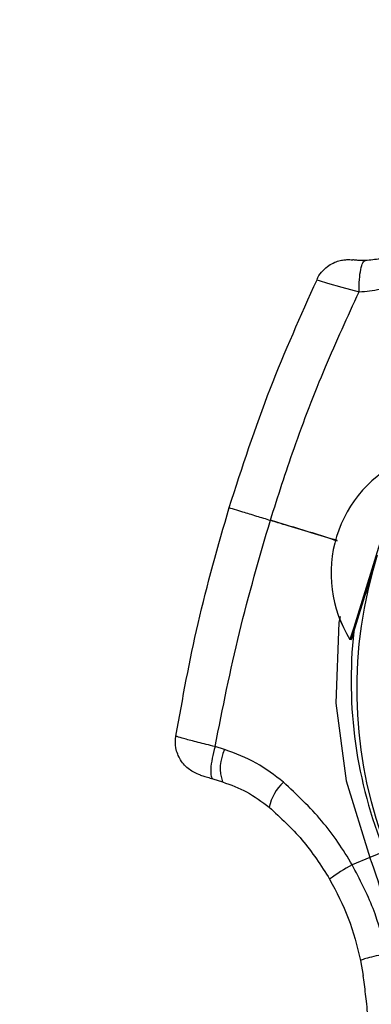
# Model space of a CAD drawing. Header units: inches. Extents: x 170 to 284, y 215 to 248.
# Tile 334 of 656: x 186.1559 to 186.2008, y 244.3503 to 244.4761. Entities that reach past the tile are written whole.
import ezdxf

# ---------------------------------------------------------------- set-up
doc = ezdxf.new("R2010")
doc.units = ezdxf.units.IN
doc.header["$LTSCALE"] = 0.25
doc.header["$MEASUREMENT"] = 0
doc.layers.add('ANNOTATIONS', color=1, linetype='Continuous')
doc.layers.add('LH BENCH MOUNT', color=7, linetype='Continuous')
doc.styles.add('ARIAL', font='arial.ttf', dxfattribs={"height": 0.09375})
doc.dimstyles.new('STANDARD$0', dxfattribs={"dimtxt": 0.09375, "dimasz": 0.09375, "dimexe": 0.03125, "dimexo": 0.046875, "dimgap": 0.09, "dimtad": 0, "dimtih": 1, "dimtoh": 1, "dimdec": 4, "dimzin": 0, "dimdsep": 46, "dimtxsty": 'ARIAL', "dimcen": 0.09, "dimadec": 0, "dimazin": 0, "dimtfac": 1, "dimtdec": 4, "dimtofl": 0, "dimtmove": 0, "dimatfit": 1, "dimfxl": 1, "dimtolj": 1, "dimtzin": 0, "dimarcsym": 0})

# ---------------------------------------------------------------- blocks, each defined once
blk = doc.blocks.new('*D16')
at = {"layer": 'ANNOTATIONS', "color": 0, "lineweight": -2, "transparency": 16777216}
for p, q in [((185.2961756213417, 244.8942434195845), (185.2961756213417, 244.9879934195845)), ((185.9259028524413, 244.8004934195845), (185.2649256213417, 244.8004934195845)), ((186.4571933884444, 244.747824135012), (185.2649256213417, 244.747824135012)), ((185.2961756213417, 244.654074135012), (185.2961756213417, 244.560324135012)), ((185.2961756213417, 244.560324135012), (185.2024256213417, 244.560324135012))]:
    blk.add_line(p, q, dxfattribs=at)
at = {"layer": 'ANNOTATIONS', "color": 0, "transparency": 16777216}
for points in [[(185.2805506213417, 244.8942434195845), (185.3118006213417, 244.8942434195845), (185.2961756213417, 244.8004934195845)], [(185.2805506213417, 244.654074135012), (185.3118006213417, 244.654074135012), (185.2961756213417, 244.747824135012)]]:
    blk.add_solid(points, dxfattribs=at)
at = {"layer": 'defpoints', "color": 0, "transparency": 16777216}
for p in [(185.9727778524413, 244.8004934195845), (185.2961756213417, 244.747824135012), (186.5040683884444, 244.747824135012)]:
    blk.add_point(p, dxfattribs=at)
at = {"layer": 'ANNOTATIONS', "color": 0, "transparency": 16777216, "insert": (184.948522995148, 244.5603241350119), "char_height": 0.09375, "attachment_point": 5, "style": 'ARIAL'}
blk.add_mtext('\\A1;2 5/8"', dxfattribs=at)
blk = doc.blocks.new('*D18')
at = {"layer": 'ANNOTATIONS', "color": 0, "lineweight": -2, "transparency": 16777216}
for p, q in [((185.9644948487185, 245.1675370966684), (185.9644948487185, 245.9014140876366)), ((187.3643717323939, 244.0675010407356), (187.3643717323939, 245.9014140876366)), ((186.0582448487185, 245.8701640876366), (186.3541591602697, 245.8701640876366)), ((187.2706217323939, 245.8701640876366), (186.9747074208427, 245.8701640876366))]:
    blk.add_line(p, q, dxfattribs=at)
at = {"layer": 'ANNOTATIONS', "color": 0, "transparency": 16777216}
for points in [[(186.0582448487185, 245.8857890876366), (186.0582448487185, 245.8545390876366), (185.9644948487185, 245.8701640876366)], [(187.2706217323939, 245.8857890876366), (187.2706217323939, 245.8545390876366), (187.3643717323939, 245.8701640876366)]]:
    blk.add_solid(points, dxfattribs=at)
at = {"layer": 'defpoints', "color": 0, "transparency": 16777216}
for p in [(187.3643717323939, 245.8701640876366), (185.9644948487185, 245.1206620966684), (187.3643717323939, 244.0206260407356)]:
    blk.add_point(p, dxfattribs=at)
at = {"layer": 'ANNOTATIONS', "color": 0, "transparency": 16777216, "insert": (186.6644332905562, 245.8701640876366), "char_height": 0.09375, "attachment_point": 5, "style": 'ARIAL'}
blk.add_mtext('\\A1;DIM "A"', dxfattribs=at)

msp = doc.modelspace()

# ---------------------------------------------------------------- hatches: boundary and pattern name
at = {"layer": 'LH BENCH MOUNT'}
h = msp.add_hatch(dxfattribs=at)
h.set_pattern_fill('ANSI31', color=256, scale=0.34241245, angle=2.8e-322, style=0)
h.set_pattern_definition([(45, (176.1263761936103, 238.0091787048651), (-0.03026527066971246, 0.03026527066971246), [])])
edge = h.paths.add_edge_path(flags=0)
edge.add_arc((186.41301658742, 243.9014011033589), 0.021400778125, 89.9999999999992, 390.52248781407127, ccw=False)
edge.add_line((186.41301658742, 243.9228018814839), (186.485779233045, 243.9228018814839))
edge.add_arc((186.485779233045, 244.3336968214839), 0.4108949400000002, 270, 450.0000000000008)
edge.add_line((186.485779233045, 244.7445917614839), (186.00212164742, 244.7445917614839))
edge.add_arc((186.00212164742, 244.7488719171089), 0.004280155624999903, 180.0000000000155, 269.9999999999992, ccw=False)
edge.add_line((185.997841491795, 244.7488719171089), (185.997841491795, 244.7916734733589))
edge.add_arc((186.00212164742, 244.7916734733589), 0.004280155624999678, 360, 540, ccw=False)
edge.add_line((186.006401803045, 244.7916734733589), (186.006401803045, 244.7488719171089))
edge.add_line((186.006401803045, 244.7488719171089), (186.003169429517, 244.7488719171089))
edge.add_line((186.003169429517, 244.7488719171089), (186.003169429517, 244.7916734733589))
edge.add_arc((186.00212164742, 244.7916734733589), 0.001047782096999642, 360, 540.0000000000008)
edge.add_line((186.001073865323, 244.7916734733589), (186.001073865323, 244.7488719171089))
edge.add_arc((186.00212164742, 244.7488719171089), 0.001047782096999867, 180, 270)
edge.add_line((186.00212164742, 244.7478241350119), (186.485779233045, 244.7478241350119))
edge.add_arc((186.485779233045, 244.3336968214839), 0.4141273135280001, 269.9999999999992, 450, ccw=False)
edge.add_line((186.485779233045, 243.9195695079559), (186.41301658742, 243.9195695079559))
edge.add_arc((186.41301658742, 243.9014011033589), 0.018168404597, 450.0000000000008, 750.5224878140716)
edge.add_arc((186.4277648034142, 243.9100962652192), 0.001047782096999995, 390.5224878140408, 495.0000000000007)
edge.add_line((186.4270239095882, 243.9108371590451), (186.4183287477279, 243.9021419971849))
edge.add_line((186.4183287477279, 243.9021419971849), (186.4160431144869, 243.9044276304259))
edge.add_line((186.4160431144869, 243.9044276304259), (186.4247382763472, 243.9131227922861))
edge.add_arc((186.4277648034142, 243.9100962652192), 0.004280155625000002, 390.522487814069, 495.0000000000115, ccw=False)
h = msp.add_hatch(dxfattribs=at)
h.set_pattern_fill('ANSI31', color=256, scale=0.34241245, angle=2.8e-322, style=0)
h.set_pattern_definition([(45, (176.0930244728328, 238.0091787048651), (-0.03026527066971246, 0.03026527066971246), [])])
edge = h.paths.add_edge_path(flags=0)
edge.add_arc((186.2041794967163, 244.3121942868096), 0.001712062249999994, 432.8696093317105, 455.0800296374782)
edge.add_line((186.20402789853, 244.31389962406), (186.2038141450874, 244.3163041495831))
edge.add_arc((186.2041794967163, 244.3121942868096), 0.004126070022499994, 432.8696093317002, 455.08002963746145, ccw=False)
edge.add_arc((186.2015572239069, 244.3036865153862), 0.01302879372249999, 384.3457767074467, 432.8696093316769, ccw=False)
edge.add_arc((186.196571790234, 244.301926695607), 0.01830194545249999, 342.8696093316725, 382.9309823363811, ccw=False)
edge.add_arc((186.2028217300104, 244.3000003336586), 0.01176186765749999, 275.0104670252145, 342.86960933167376, ccw=False)
edge.add_arc((186.2015874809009, 244.3037846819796), 0.01566536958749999, 218.1266773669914, 278.30040914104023, ccw=False)
edge.add_arc((186.2089842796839, 244.3099967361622), 0.02532140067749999, 195.7238575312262, 218.8505426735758, ccw=False)
edge.add_arc((186.1993204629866, 244.3063107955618), 0.01504902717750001, 155.0253276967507, 192.1842589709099, ccw=False)
edge.add_arc((186.2108052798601, 244.3013735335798), 0.02754708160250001, 436.1781124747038, 515.802183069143, ccw=False)
edge.add_arc((186.2183269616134, 244.336820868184), 0.008748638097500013, 263.8282282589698, 410.8110415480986)
edge.add_arc((186.2556716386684, 244.3905583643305), 0.05672062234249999, 162.4402450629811, 235.8795090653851, ccw=False)
edge.add_arc((186.4073322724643, 244.3450674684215), 0.2150521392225, 506.2956368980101, 523.0756629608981, ccw=False)
edge.add_arc((186.2518501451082, 244.4475606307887), 0.02884824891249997, 448.028452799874, 504.2833661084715, ccw=False)
edge.add_arc((186.2513591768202, 244.5047904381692), 0.0284373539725, 272.9902032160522, 326.5886769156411)
edge.add_arc((186.2623995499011, 244.4970162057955), 0.01494630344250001, 328.1610501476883, 383.4168014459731)
edge.add_arc((186.2585927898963, 244.4962904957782), 0.0187470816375, 380.8274838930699, 414.3092253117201)
edge.add_arc((186.262141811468, 244.5002487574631), 0.0134739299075, 416.7471667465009, 455.1432550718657)
edge.add_arc((186.2617552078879, 244.5077132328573), 0.006011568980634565, 457.8521419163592, 478.5871829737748)
edge.add_arc((186.2689755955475, 244.4978916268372), 0.01816498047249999, 483.768869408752, 522.869609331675)
edge.add_arc((186.2620712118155, 244.5000197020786), 0.01094007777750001, 522.8696093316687, 612.8696093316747)
edge.add_arc((186.2593985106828, 244.4913483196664), 0.001866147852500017, 252.8696093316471, 268.5118557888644)
edge.add_line((186.2593500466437, 244.4894828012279), (186.2592873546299, 244.4870696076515))
edge.add_arc((186.2593985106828, 244.4913483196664), 0.004280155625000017, 252.8696093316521, 268.51185578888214, ccw=False)
edge.add_arc((186.2620712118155, 244.5000197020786), 0.01335408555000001, 162.8696093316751, 252.86960933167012, ccw=False)
edge.add_arc((186.2689755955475, 244.4978916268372), 0.020578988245, 483.4809676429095, 522.8696093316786, ccw=False)
edge.add_arc((186.2617552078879, 244.5077132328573), 0.008425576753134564, 457.44727651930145, 479.3693202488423, ccw=False)
edge.add_arc((186.262141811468, 244.5002487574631), 0.01588793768, 416.55991158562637, 455.3401900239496, ccw=False)
edge.add_arc((186.2585927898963, 244.4962904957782), 0.02116108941, 380.97414010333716, 414.44678106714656, ccw=False)
edge.add_arc((186.2623995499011, 244.4970162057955), 0.01736031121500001, 328.0498574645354, 383.2354626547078, ccw=False)
edge.add_arc((186.2513591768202, 244.5047904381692), 0.030851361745, 272.78776661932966, 326.6491469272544, ccw=False)
edge.add_arc((186.2518501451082, 244.4475606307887), 0.02643424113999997, 447.8113188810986, 504.1932224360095)
edge.add_arc((186.4073322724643, 244.3450674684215), 0.21263813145, 506.3072777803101, 523.0792988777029)
edge.add_arc((186.2556716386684, 244.3905583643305), 0.05430661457, 522.426235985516, 595.9841441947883)
edge.add_arc((186.2183269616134, 244.336820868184), 0.01116264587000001, 262.93064822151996, 411.39869652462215, ccw=False)
edge.add_arc((186.2108052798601, 244.3013735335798), 0.02513307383, 435.8410095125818, 515.8402671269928)
edge.add_arc((186.1993204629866, 244.3063107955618), 0.01263501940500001, 514.9526566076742, 551.8523061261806)
edge.add_arc((186.2089842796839, 244.3099967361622), 0.022907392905, 195.9139156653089, 218.8893245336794)
edge.add_arc((186.2015874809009, 244.3037846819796), 0.01325136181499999, 218.0618497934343, 278.6048591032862)
edge.add_arc((186.2028217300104, 244.3000003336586), 0.009347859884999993, 274.5921334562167, 342.8696093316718)
edge.add_arc((186.196571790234, 244.301926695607), 0.01588793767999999, 342.8696093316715, 382.8217882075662)
edge.add_arc((186.2015572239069, 244.3036865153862), 0.01061478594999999, 384.5041106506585, 432.869609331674)

# ---------------------------------------------------------------- linework, layer by layer
for p, q in [((186.2052022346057, 244.4199488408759), (186.1985729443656, 244.3984580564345)), ((186.2013763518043, 244.4069653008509), (186.1987365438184, 244.3984075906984)), ((186.1985729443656, 244.3984580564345), (186.1980966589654, 244.39691403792)), ((186.1987365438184, 244.3984075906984), (186.1982602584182, 244.3968635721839)), ((186.1980966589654, 244.39691403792), (186.198095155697, 244.3969145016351)), ((186.1982602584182, 244.3968635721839), (186.1980966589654, 244.39691403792)), ((186.1820896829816, 244.382838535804), (186.1808595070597, 244.3832249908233)), ((186.1806010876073, 244.3790875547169), (186.1818260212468, 244.3787100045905)), ((186.2006446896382, 244.3690293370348), (186.1983752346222, 244.3681040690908)), ((186.2025277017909, 244.3697970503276), (186.2006446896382, 244.3690293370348)), ((186.1994506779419, 244.3558757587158), (186.199781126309, 244.3539898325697)), ((186.1998925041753, 244.3531286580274), (186.1997815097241, 244.3539898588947))]:
    msp.add_line(p, q, dxfattribs=at)
at = {"layer": 'LH BENCH MOUNT', "flags": 128}
for points in [[(186.1938813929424, 244.4428662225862), (186.1941662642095, 244.4427787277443), (186.1952347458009, 244.4424487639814), (186.1970535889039, 244.4419177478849), (186.1992582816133, 244.4413315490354), (186.199258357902, 244.4413315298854), (186.199258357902, 244.4413315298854)], [(186.1968376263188, 244.3998456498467), (186.1966728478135, 244.3990626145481), (186.1962809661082, 244.3887663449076), (186.1975927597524, 244.3788560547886), (186.2006446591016, 244.3690294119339), (186.2006446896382, 244.3690293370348), (186.2006446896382, 244.3690293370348)]]:
    msp.add_lwpolyline(points, dxfattribs=at)
at = {"layer": 'LH BENCH MOUNT'}
for centre, radius, start, end in [((186.211604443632, 244.4053606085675), 0.01593228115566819, 113.6990861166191, 212.0139280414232), ((186.2116059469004, 244.4053601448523), 0.01593228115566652, 113.699086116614, 212.0139280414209), ((186.2556716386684, 244.3905583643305), 0.05672062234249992, 162.4402450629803, 235.8795090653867), ((186.2005980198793, 244.402583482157), 0.0005478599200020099, 117.4347143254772, 162.8565070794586), ((186.2561129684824, 244.3916440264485), 0.05786770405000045, 173.7715006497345, 202.1809632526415), ((186.1868114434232, 244.3804643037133), 0.005285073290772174, 153.3054818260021, 199.3862449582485), ((186.1937640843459, 244.3741946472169), 0.006116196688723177, 132.8655740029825, 167.9731871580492), ((186.1708204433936, 244.3568698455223), 0.0322077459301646, 359.8180768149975, 22.18096325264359), ((186.209288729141, 244.3477884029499), 0.02306145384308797, 118.2445140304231, 126.7082224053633)]:
    msp.add_arc(centre, radius, start, end, dxfattribs=at)
for points, knots in [([(186.2050876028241, 244.4468257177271), (186.2040581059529, 244.4463151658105), (186.2024460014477, 244.4455156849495), (186.2007025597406, 244.4453802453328), (186.2000724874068, 244.4453312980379)], [0, 0, 0, 0, 0.638604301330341, 1, 1, 1, 1]), ([(186.1938875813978, 244.4428638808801), (186.1939225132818, 244.4429644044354), (186.1940795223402, 244.4434162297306), (186.1946115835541, 244.4440477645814), (186.1953523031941, 244.4446929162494), (186.1961146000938, 244.4451009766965), (186.1968155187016, 244.4453302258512), (186.1974132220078, 244.4454291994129), (186.1978763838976, 244.445449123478), (186.1981870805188, 244.4454355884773), (186.1983563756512, 244.4454190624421), (186.198422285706, 244.4454112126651), (186.1984370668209, 244.4454093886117), (186.1984455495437, 244.4454083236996), (186.1984484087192, 244.4454079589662), (186.1984498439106, 244.4454077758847)], [0, 0, 0, 0, 0.05652104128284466, 0.2540462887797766, 0.4273552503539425, 0.57949838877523, 0.7104459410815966, 0.8185506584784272, 0.9012506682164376, 0.9564155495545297, 0.9850429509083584, 0.9903528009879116, 0.993469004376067, 0.9967217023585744, 1, 1, 1, 1]), ([(186.2000724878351, 244.4453312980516), (186.199858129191, 244.4453282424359), (186.1996187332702, 244.4453248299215), (186.1991961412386, 244.445338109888), (186.1988125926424, 244.4453651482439), (186.1985099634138, 244.4454000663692), (186.1984807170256, 244.4454038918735), (186.1984677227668, 244.4454055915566)], [0, 0, 0, 0, 0.211158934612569, 0.2358224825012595, 0.5027141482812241, 0.7790543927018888, 1, 1, 1, 1]), ([(186.1992590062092, 244.441331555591), (186.2001639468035, 244.4414045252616), (186.2026820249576, 244.4416075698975), (186.2049818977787, 244.4427586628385), (186.2064552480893, 244.4434960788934)], [0, 0, 0, 0, 0.3593774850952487, 1, 1, 1, 1]), ([(186.1826704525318, 244.4137642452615), (186.1843333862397, 244.4188800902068), (186.1875518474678, 244.4287813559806), (186.1918230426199, 244.4382753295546), (186.193887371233, 244.4428639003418)], [0, 0, 0, 0, 0.5166859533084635, 0.9999999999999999, 0.9999999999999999, 0.9999999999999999, 0.9999999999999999]), ([(186.1879357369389, 244.4121532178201), (186.1889143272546, 244.4152130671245), (186.1910291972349, 244.4218258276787), (186.1947930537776, 244.4315752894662), (186.1978023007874, 244.4381492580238), (186.1992589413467, 244.4413314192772)], [0, 0, 0, 0, 0.3076441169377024, 0.6648617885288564, 1, 1, 1, 1]), ([(186.1758721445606, 244.3845659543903), (186.1767331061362, 244.3893845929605), (186.1784920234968, 244.399228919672), (186.1812563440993, 244.4088454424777), (186.1826675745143, 244.4137548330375)], [0, 0, 0, 0, 0.4894838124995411, 1, 1, 1, 1]), ([(186.1827069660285, 244.4137427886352), (186.1827017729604, 244.4137443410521), (186.1826874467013, 244.4137486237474), (186.1831039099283, 244.413621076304), (186.1841890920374, 244.4132890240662), (186.18599687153, 244.4127360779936), (186.1873303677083, 244.4123282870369), (186.1879329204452, 244.4121440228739)], [0, 0, 0, 0, 0.09013511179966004, 0.2486582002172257, 0.541413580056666, 0.7927834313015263, 1, 1, 1, 1]), ([(186.1808646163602, 244.383224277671), (186.1818340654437, 244.3880950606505), (186.1837711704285, 244.3978276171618), (186.1865465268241, 244.4073748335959), (186.1879329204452, 244.4121440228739)], [0, 0, 0, 0, 0.500462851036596, 1, 1, 1, 1]), ([(186.1879329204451, 244.412144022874), (186.188542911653, 244.4119572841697), (186.1913878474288, 244.411086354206), (186.1942322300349, 244.410215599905), (186.1964667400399, 244.4095315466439)], [0, 0, 0, 0, 0.2144129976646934, 1, 1, 1, 1]), ([(186.1964690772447, 244.4095411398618), (186.1943542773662, 244.4101884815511), (186.1915100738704, 244.4110590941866), (186.1886652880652, 244.4119298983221), (186.1879357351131, 244.412153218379)], [0, 0, 0, 0, 0.7435473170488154, 0.9999999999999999, 0.9999999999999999, 0.9999999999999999, 0.9999999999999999]), ([(186.1789545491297, 244.3795950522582), (186.178476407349, 244.3797973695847), (186.1774874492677, 244.380215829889), (186.1763897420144, 244.3814647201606), (186.1757557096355, 244.3829959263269), (186.1758201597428, 244.3840594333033), (186.1758513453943, 244.3845740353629)], [0, 0, 0, 0, 0.2415860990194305, 0.4996813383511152, 0.7579094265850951, 1, 1, 1, 1]), ([(186.180864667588, 244.3832245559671), (186.1801118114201, 244.3834086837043), (186.1785966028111, 244.3837792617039), (186.1769046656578, 244.3842249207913), (186.1759307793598, 244.3845063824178), (186.1759464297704, 244.3845379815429), (186.1759525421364, 244.3845503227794)], [0, 0, 0, 0, 0.2719162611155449, 0.547262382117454, 0.8231804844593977, 1, 1, 1, 1]), ([(186.180864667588, 244.3832245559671), (186.1807329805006, 244.3827197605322), (186.1804600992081, 244.3816737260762), (186.1802826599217, 244.3803217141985), (186.1803123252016, 244.3793534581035), (186.1805071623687, 244.3791740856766), (186.1806011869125, 244.379087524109)], [0, 0, 0, 0, 0.2412900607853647, 0.4999999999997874, 0.7587099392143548, 1, 1, 1, 1]), ([(186.1896033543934, 244.3786775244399), (186.1884739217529, 244.379546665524), (186.1861685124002, 244.3813207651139), (186.1834674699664, 244.382325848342), (186.1820896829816, 244.382838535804)], [0, 0, 0, 0, 0.4899054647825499, 1, 1, 1, 1]), ([(186.1789548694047, 244.3795949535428), (186.1789538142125, 244.3795952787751), (186.1788711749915, 244.3796207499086), (186.1789671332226, 244.379591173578), (186.1792747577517, 244.3794963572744), (186.1798541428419, 244.3793177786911), (186.1803530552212, 244.3791640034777), (186.1806011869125, 244.379087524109)], [0, 0, 0, 0, 0.00323000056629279, 0.2529631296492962, 0.5032304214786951, 0.7529340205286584, 0.9999999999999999, 0.9999999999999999, 0.9999999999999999, 0.9999999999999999]), ([(186.1818260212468, 244.3787100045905), (186.1828716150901, 244.378331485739), (186.1850043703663, 244.3775594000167), (186.1868442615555, 244.3761748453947), (186.1877821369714, 244.3754690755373)], [0, 0, 0, 0, 0.4902549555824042, 1, 1, 1, 1]), ([(186.1983752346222, 244.3681040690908), (186.1983752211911, 244.368104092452), (186.1972435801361, 244.3700723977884), (186.1946390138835, 244.3739313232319), (186.1913003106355, 244.3770781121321), (186.1896033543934, 244.3786775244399)], [0, 0, 0, 0, 5.836249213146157e-06, 0.4917349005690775, 1, 1, 1, 1]), ([(186.1877821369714, 244.3754690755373), (186.1892382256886, 244.3741389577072), (186.1922012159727, 244.3714323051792), (186.1943905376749, 244.3680146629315), (186.1955039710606, 244.3662765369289)], [0, 0, 0, 0, 0.4914254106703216, 1, 1, 1, 1]), ([(186.2027502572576, 244.3567684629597), (186.2022569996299, 244.3587197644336), (186.2012575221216, 244.3626736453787), (186.1993442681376, 244.3662783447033), (186.1983752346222, 244.3681040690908)], [0, 0, 0, 0, 0.4935154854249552, 1, 1, 1, 1]), ([(186.1955039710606, 244.3662765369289), (186.196361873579, 244.3646446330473), (186.1981004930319, 244.3613374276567), (186.1989966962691, 244.3577121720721), (186.1994506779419, 244.3558757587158)], [0, 0, 0, 0, 0.4934389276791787, 1, 1, 1, 1]), ([(186.2027502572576, 244.3567684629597), (186.2023035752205, 244.3566694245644), (186.2013841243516, 244.3564655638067), (186.2002983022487, 244.3561910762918), (186.1995722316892, 244.3559753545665), (186.1994904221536, 244.3559083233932), (186.1994506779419, 244.3558757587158)], [0, 0, 0, 0, 0.2429069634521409, 0.4999999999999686, 0.7570930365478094, 1, 1, 1, 1]), ([(186.1998936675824, 244.3416254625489), (186.2000205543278, 244.3423131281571), (186.2002713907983, 244.343672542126), (186.2004163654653, 244.3457544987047), (186.2004217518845, 244.3480996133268), (186.2002484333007, 244.3505928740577), (186.200006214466, 244.3523185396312), (186.1998925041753, 244.3531286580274)], [0, 0, 0, 0, 0.1754155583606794, 0.346770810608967, 0.5287700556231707, 0.7787798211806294, 0.9999999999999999, 0.9999999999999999, 0.9999999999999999, 0.9999999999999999])]:
    msp.add_open_spline(points, degree=3, knots=knots, dxfattribs=at)
msp.add_open_spline([(186.1992590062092, 244.441331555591), (186.1992665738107, 244.4418658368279), (186.1992817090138, 244.4429343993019), (186.1994620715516, 244.4442394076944), (186.1997316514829, 244.4451466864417), (186.1999588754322, 244.4452697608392), (186.2000724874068, 244.4453312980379)], degree=3, dxfattribs=at)

# ---------------------------------------------------------------- dimensions: what is measured, and where the dimension line sits
at = {"layer": 'ANNOTATIONS'}
dim = msp.add_linear_dim(base=(187.3643717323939, 245.8701640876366), p1=(185.9644948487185, 245.1206620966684), p2=(187.3643717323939, 244.0206260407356), text='DIM "A"', dimstyle='STANDARD$0', dxfattribs=at)
dim.commit()
dim.dimension.update_dxf_attribs({"geometry": '*D18', "text_midpoint": (186.6644332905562, 245.8701640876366)})
dim = msp.add_linear_dim(base=(185.2961756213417, 244.747824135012), p1=(185.9727778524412, 244.8004934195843), p2=(186.5040683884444, 244.7478241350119), angle=90, text='2 5/8"', dimstyle='STANDARD$0', dxfattribs=at)
dim.commit()
dim.dimension.update_dxf_attribs({"geometry": '*D16', "text_midpoint": (184.948522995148, 244.5603241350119)})

doc.saveas('drawing.dxf')
